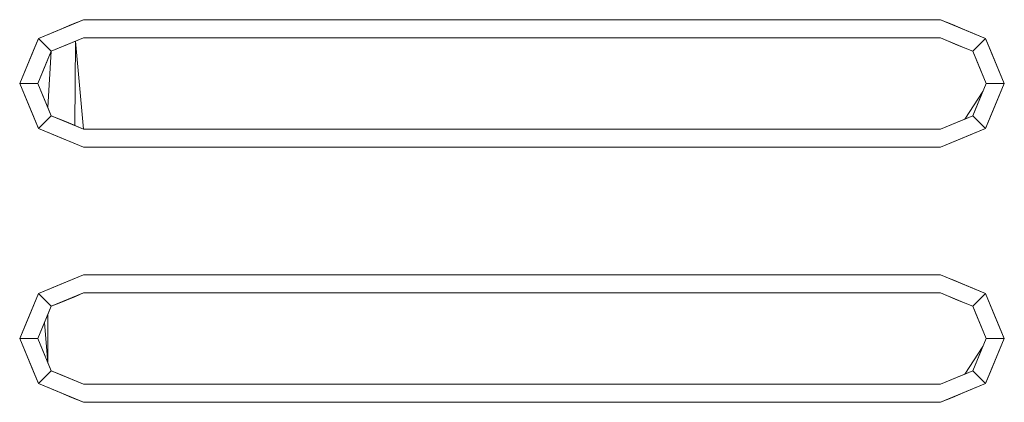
# Model space of a CAD drawing. Header units: millimetres. Extents: x 2 to 902, y -447 to 199.
# Tile 657 of 1056: x 21.654 to 22.194, y 166.891 to 167.101. Entities that reach past the tile are written whole.
import ezdxf

# ---------------------------------------------------------------- set-up
doc = ezdxf.new("R2010")
doc.units = ezdxf.units.MM
doc.header["$MEASUREMENT"] = 0
doc.layers.add('IFC-Elemento construtivo genérico-Contorno', color=253, linetype='Continuous', lineweight=5)

msp = doc.modelspace()

# ---------------------------------------------------------------- linework, layer by layer
at = {"layer": 'IFC-Elemento construtivo genérico-Contorno', "color": 7, "lineweight": 5}
for p, q in [((21.66388, 167.09116), (21.68863, 167.10141)), ((21.67007, 167.09371), (21.68863, 167.10141)), ((21.67626, 167.09628), (21.68863, 167.10141)), ((21.67626, 167.09628), (21.68206, 167.09869)), ((21.67626, 167.09628), (21.68206, 167.09869)), ((21.68206, 167.09869), (21.68863, 167.10141)), ((21.68206, 167.09869), (21.68863, 167.10141)), ((21.68863, 167.10141), (22.15863, 167.10141)), ((21.68863, 167.10141), (22.15863, 167.10141)), ((22.15863, 167.10141), (22.1652, 167.09869)), ((22.15863, 167.10141), (22.171, 167.09628)), ((22.15863, 167.10141), (22.18338, 167.09116)), ((22.15863, 167.10141), (22.171, 167.09628)), ((22.15863, 167.10141), (22.17719, 167.09371)), ((22.15863, 167.10141), (22.1652, 167.09869)), ((22.16498, 167.09877), (22.18338, 167.09116)), ((22.1652, 167.09869), (22.171, 167.09628)), ((21.66388, 167.09116), (21.67626, 167.09628)), ((21.66388, 167.09116), (21.67007, 167.09371)), ((21.66388, 167.09116), (21.67007, 167.09371)), ((21.67007, 167.09371), (21.67626, 167.09628)), ((22.171, 167.09628), (22.17719, 167.09371)), ((22.171, 167.09628), (22.18338, 167.09116)), ((22.17719, 167.09371), (22.18338, 167.09116)), ((22.17719, 167.09371), (22.18338, 167.09116)), ((21.65363, 167.06641), (21.66388, 167.09116)), ((21.65619, 167.07259), (21.66388, 167.09116)), ((21.65876, 167.07878), (21.66388, 167.09116)), ((21.66132, 167.08496), (21.66388, 167.09116)), ((21.66132, 167.08496), (21.66388, 167.09116)), ((21.66388, 167.09116), (21.67095, 167.08409)), ((21.66388, 167.09116), (21.67095, 167.08409)), ((21.67095, 167.08409), (21.68863, 167.09141)), ((21.67095, 167.08409), (21.68421, 167.08957)), ((21.67095, 167.08409), (21.67979, 167.08775)), ((21.67537, 167.08591), (21.68863, 167.09141)), ((21.67537, 167.08591), (21.68421, 167.08957)), ((21.67979, 167.08775), (21.68421, 167.08957)), ((21.68394, 167.04335), (21.68421, 167.08957)), ((21.68421, 167.08957), (21.68863, 167.09141)), ((21.68421, 167.08957), (21.68863, 167.09141)), ((21.68421, 167.08957), (21.68863, 167.04141)), ((21.68863, 167.09141), (22.15863, 167.09141)), ((21.68863, 167.09141), (22.15863, 167.09141)), ((22.15863, 167.09141), (22.16802, 167.08751)), ((22.15863, 167.09141), (22.16333, 167.08946)), ((22.15863, 167.09141), (22.16333, 167.08946)), ((22.15863, 167.09141), (22.17217, 167.0858)), ((22.16333, 167.08946), (22.17217, 167.0858)), ((22.16333, 167.08946), (22.16802, 167.08751)), ((22.16333, 167.08946), (22.16802, 167.08751)), ((22.16802, 167.08751), (22.17631, 167.08409)), ((22.16802, 167.08751), (22.17217, 167.0858)), ((22.17631, 167.08409), (22.18338, 167.09116)), ((22.17631, 167.08409), (22.18338, 167.09116)), ((22.18338, 167.09116), (22.18594, 167.08496)), ((22.18338, 167.09116), (22.19363, 167.06641)), ((22.18338, 167.09116), (22.1885, 167.07878)), ((22.18338, 167.09116), (22.19107, 167.07259)), ((22.18338, 167.09116), (22.18594, 167.08496)), ((21.65363, 167.06641), (21.66132, 167.08496)), ((21.65876, 167.07878), (21.66132, 167.08496)), ((21.66363, 167.06641), (21.67095, 167.08409)), ((21.66546, 167.07082), (21.67095, 167.08409)), ((21.66729, 167.07525), (21.67095, 167.08409)), ((21.66912, 167.05315), (21.67095, 167.08409)), ((21.66912, 167.07966), (21.67095, 167.08409)), ((21.67095, 167.08409), (21.67537, 167.08591)), ((21.67095, 167.08409), (21.67537, 167.08591)), ((22.17217, 167.0858), (22.17631, 167.08409)), ((22.17217, 167.0858), (22.17631, 167.08409)), ((22.17631, 167.08409), (22.18363, 167.06641)), ((22.17631, 167.08409), (22.17997, 167.07525)), ((22.17631, 167.08409), (22.17814, 167.07966)), ((22.17631, 167.08409), (22.17997, 167.07525)), ((22.17631, 167.08409), (22.17814, 167.07966)), ((22.17631, 167.08409), (22.1818, 167.07082)), ((22.17631, 167.08409), (22.18363, 167.06641)), ((22.18594, 167.08496), (22.1885, 167.07878)), ((22.18594, 167.08496), (22.19363, 167.06641)), ((22.18594, 167.08496), (22.1885, 167.07878)), ((21.65363, 167.06641), (21.65876, 167.07878)), ((21.65619, 167.07259), (21.65876, 167.07878)), ((21.66363, 167.06641), (21.66912, 167.07966)), ((22.17814, 167.07966), (22.17997, 167.07525)), ((22.17814, 167.07966), (22.18363, 167.06641)), ((22.1885, 167.07878), (22.19107, 167.07259)), ((22.1885, 167.07878), (22.19363, 167.06641)), ((21.65363, 167.06641), (21.65619, 167.07259)), ((21.65363, 167.06641), (21.65619, 167.07259)), ((21.66363, 167.06641), (21.66729, 167.07525)), ((21.66363, 167.06641), (21.66546, 167.07082)), ((22.17997, 167.07525), (22.18363, 167.06641)), ((22.17997, 167.07525), (22.1818, 167.07082)), ((22.17997, 167.07525), (22.18363, 167.06641)), ((22.1818, 167.07082), (22.18363, 167.06641)), ((22.1818, 167.07082), (22.18363, 167.06641)), ((22.19107, 167.07259), (22.19363, 167.06641)), ((22.19107, 167.07259), (22.19363, 167.06641)), ((21.65363, 167.06641), (21.66363, 167.06641)), ((21.65363, 167.06641), (21.65619, 167.06022)), ((21.65363, 167.06641), (21.66363, 167.06641)), ((21.65363, 167.06641), (21.66388, 167.04165)), ((21.65363, 167.06641), (21.65619, 167.06022)), ((21.65363, 167.06641), (21.66132, 167.04785)), ((21.66363, 167.06641), (21.66546, 167.06199)), ((21.66363, 167.06641), (21.66729, 167.05757)), ((21.66363, 167.06641), (21.67095, 167.04872)), ((21.66363, 167.06641), (21.66729, 167.05757)), ((21.66363, 167.06641), (21.66546, 167.06199)), ((22.17631, 167.04872), (22.18363, 167.06641)), ((22.17997, 167.05757), (22.18363, 167.06641)), ((22.17997, 167.05757), (22.18363, 167.06641)), ((22.1818, 167.06199), (22.18363, 167.06641)), ((22.1818, 167.06199), (22.18363, 167.06641)), ((22.18338, 167.04165), (22.19363, 167.06641)), ((22.18363, 167.06641), (22.19363, 167.06641)), ((22.18363, 167.06641), (22.19363, 167.06641)), ((22.18594, 167.04785), (22.19363, 167.06641)), ((22.1885, 167.05403), (22.19363, 167.06641)), ((22.19107, 167.06022), (22.19363, 167.06641)), ((21.65619, 167.06022), (21.65876, 167.05403)), ((21.65619, 167.06022), (21.65876, 167.05403)), ((21.66546, 167.06199), (21.66729, 167.05757)), ((21.66546, 167.06199), (21.67095, 167.04872)), ((22.17189, 167.0469), (22.1818, 167.06199)), ((22.17631, 167.04872), (22.1818, 167.06199)), ((22.17997, 167.05757), (22.1818, 167.06199)), ((22.1885, 167.05403), (22.19107, 167.06022)), ((21.66729, 167.05757), (21.67095, 167.04872)), ((21.66729, 167.05757), (21.66912, 167.05315)), ((22.17631, 167.04872), (22.17997, 167.05757)), ((22.17814, 167.05315), (22.17997, 167.05757)), ((21.65876, 167.05403), (21.66132, 167.04785)), ((21.65876, 167.05403), (21.66388, 167.04165)), ((21.66912, 167.05315), (21.67095, 167.04872)), ((22.17631, 167.04872), (22.17814, 167.05315)), ((22.18338, 167.04165), (22.1885, 167.05403)), ((22.18594, 167.04785), (22.1885, 167.05403)), ((21.66132, 167.04785), (21.66388, 167.04165)), ((21.66132, 167.04785), (21.66388, 167.04165)), ((21.66388, 167.04165), (21.67095, 167.04872)), ((21.66388, 167.04165), (21.67095, 167.04872)), ((21.67095, 167.04872), (21.67509, 167.04702)), ((21.67095, 167.04872), (21.68863, 167.04141)), ((21.67095, 167.04872), (21.67509, 167.04702)), ((21.67509, 167.04702), (21.68394, 167.04335)), ((21.67509, 167.04702), (21.67924, 167.0453)), ((21.67509, 167.04702), (21.68863, 167.04141)), ((21.67509, 167.04702), (21.67924, 167.0453)), ((21.67924, 167.0453), (21.68394, 167.04335)), ((21.67924, 167.0453), (21.68863, 167.04141)), ((22.15863, 167.04141), (22.17631, 167.04872)), ((22.15863, 167.04141), (22.16747, 167.04507)), ((22.15863, 167.04141), (22.16747, 167.04507)), ((22.16305, 167.04324), (22.17631, 167.04872)), ((22.16305, 167.04324), (22.17189, 167.0469)), ((22.16747, 167.04507), (22.17631, 167.04872)), ((22.16747, 167.04507), (22.17189, 167.0469)), ((22.16747, 167.04507), (22.17189, 167.0469)), ((22.17189, 167.0469), (22.17631, 167.04872)), ((22.17631, 167.04872), (22.18338, 167.04165)), ((22.17631, 167.04872), (22.18338, 167.04165)), ((22.18338, 167.04165), (22.18594, 167.04785)), ((22.18338, 167.04165), (22.18594, 167.04785)), ((21.66388, 167.04165), (21.67007, 167.0391)), ((21.66388, 167.04165), (21.67626, 167.03653)), ((21.66388, 167.04165), (21.67007, 167.0391)), ((21.66388, 167.04165), (21.68863, 167.03141)), ((21.67007, 167.0391), (21.67626, 167.03653)), ((21.67007, 167.0391), (21.68863, 167.03141)), ((21.68394, 167.04335), (21.68863, 167.04141)), ((21.68863, 167.04141), (22.15863, 167.04141)), ((21.68863, 167.04141), (22.15863, 167.04141)), ((22.15863, 167.04141), (22.16305, 167.04324)), ((22.15863, 167.04141), (22.16305, 167.04324)), ((22.15863, 167.03141), (22.18338, 167.04165)), ((22.15863, 167.03141), (22.17719, 167.0391)), ((22.171, 167.03653), (22.18338, 167.04165)), ((22.171, 167.03653), (22.17719, 167.0391)), ((22.17719, 167.0391), (22.18338, 167.04165)), ((22.17719, 167.0391), (22.18338, 167.04165)), ((21.67626, 167.03653), (21.68206, 167.03413)), ((21.67626, 167.03653), (21.68206, 167.03413)), ((21.68206, 167.03413), (21.68863, 167.03141)), ((21.68206, 167.03413), (21.68863, 167.03141)), ((22.15863, 167.03141), (22.171, 167.03653)), ((22.15863, 167.03141), (22.1652, 167.03413)), ((22.15863, 167.03141), (22.1652, 167.03413)), ((22.1652, 167.03413), (22.171, 167.03653)), ((22.1652, 167.03413), (22.171, 167.03653)), ((21.68863, 167.03141), (22.15863, 167.03141)), ((21.68863, 167.03141), (22.15863, 167.03141)), ((21.66388, 166.95116), (21.68863, 166.96141)), ((21.67007, 166.95371), (21.68863, 166.96141)), ((21.67626, 166.95628), (21.68863, 166.96141)), ((21.67626, 166.95628), (21.68206, 166.95869)), ((21.67626, 166.95628), (21.68206, 166.95869)), ((21.68206, 166.95869), (21.68863, 166.96141)), ((21.68206, 166.95869), (21.68863, 166.96141)), ((21.68863, 166.96141), (22.15863, 166.96141)), ((21.68863, 166.96141), (22.15863, 166.96141)), ((22.15863, 166.96141), (22.1652, 166.95869)), ((22.15863, 166.96141), (22.18338, 166.95116)), ((22.15863, 166.96141), (22.171, 166.95628)), ((22.15863, 166.96141), (22.17719, 166.95371)), ((22.15863, 166.96141), (22.1652, 166.95869)), ((22.16498, 166.95877), (22.18338, 166.95116)), ((22.1652, 166.95869), (22.171, 166.95628)), ((21.66388, 166.95116), (21.67626, 166.95628)), ((21.66388, 166.95116), (21.67007, 166.95371)), ((21.66388, 166.95116), (21.67007, 166.95371)), ((21.67007, 166.95371), (21.67626, 166.95628)), ((22.171, 166.95628), (22.17719, 166.95371)), ((22.171, 166.95628), (22.18338, 166.95116)), ((22.17719, 166.95371), (22.18338, 166.95116)), ((22.17719, 166.95371), (22.18338, 166.95116)), ((21.65363, 166.92641), (21.66388, 166.95116)), ((21.65619, 166.93259), (21.66388, 166.95116)), ((21.65876, 166.93878), (21.66388, 166.95116)), ((21.66132, 166.94496), (21.66388, 166.95116)), ((21.66132, 166.94496), (21.66388, 166.95116)), ((21.66388, 166.95116), (21.67095, 166.94409)), ((21.66388, 166.95116), (21.67095, 166.94409)), ((21.67095, 166.94409), (21.68863, 166.95141)), ((21.67095, 166.94409), (21.68421, 166.94957)), ((21.67095, 166.94409), (21.67979, 166.94775)), ((21.67537, 166.94591), (21.68863, 166.95141)), ((21.67537, 166.94591), (21.68421, 166.94957)), ((21.67979, 166.94775), (21.68421, 166.94957)), ((21.68421, 166.94957), (21.68863, 166.95141)), ((21.68421, 166.94957), (21.68863, 166.95141)), ((21.68863, 166.95141), (22.15863, 166.95141)), ((21.68863, 166.95141), (22.15863, 166.95141)), ((22.15863, 166.95141), (22.16802, 166.94751)), ((22.15863, 166.95141), (22.16333, 166.94946)), ((22.15863, 166.95141), (22.16333, 166.94946)), ((22.15863, 166.95141), (22.17217, 166.9458)), ((22.16333, 166.94946), (22.16802, 166.94751)), ((22.16333, 166.94946), (22.16802, 166.94751)), ((22.16802, 166.94751), (22.17217, 166.9458)), ((22.16802, 166.94751), (22.17631, 166.94409)), ((22.16802, 166.94751), (22.17217, 166.9458)), ((22.17631, 166.94409), (22.18338, 166.95116)), ((22.17631, 166.94409), (22.18338, 166.95116)), ((22.18338, 166.95116), (22.18594, 166.94496)), ((22.18338, 166.95116), (22.19363, 166.92641)), ((22.18338, 166.95116), (22.1885, 166.93878)), ((22.18338, 166.95116), (22.19107, 166.93259)), ((22.18338, 166.95116), (22.18594, 166.94496)), ((21.65363, 166.92641), (21.66132, 166.94496)), ((21.65876, 166.93878), (21.66132, 166.94496)), ((21.66363, 166.92641), (21.67095, 166.94409)), ((21.66546, 166.93082), (21.67095, 166.94409)), ((21.66729, 166.93525), (21.67095, 166.94409)), ((21.66912, 166.93966), (21.67095, 166.94409)), ((21.66912, 166.93966), (21.67095, 166.94409)), ((21.67095, 166.94409), (21.67537, 166.94591)), ((21.67095, 166.94409), (21.67537, 166.94591)), ((22.17217, 166.9458), (22.17631, 166.94409)), ((22.17217, 166.9458), (22.17631, 166.94409)), ((22.17631, 166.94409), (22.18363, 166.92641)), ((22.17631, 166.94409), (22.17997, 166.93525)), ((22.17631, 166.94409), (22.17814, 166.93966)), ((22.17631, 166.94409), (22.17997, 166.93525)), ((22.17631, 166.94409), (22.17814, 166.93966)), ((22.17631, 166.94409), (22.1818, 166.93082)), ((22.17631, 166.94409), (22.18363, 166.92641)), ((22.18594, 166.94496), (22.1885, 166.93878)), ((22.18594, 166.94496), (22.19363, 166.92641)), ((22.18594, 166.94496), (22.1885, 166.93878)), ((21.65363, 166.92641), (21.65876, 166.93878)), ((21.65619, 166.93259), (21.65876, 166.93878)), ((21.66363, 166.92641), (21.66912, 166.93966)), ((21.66912, 166.91315), (21.66912, 166.93967)), ((22.17814, 166.93966), (22.17997, 166.93525)), ((22.17814, 166.93966), (22.18363, 166.92641)), ((22.1885, 166.93878), (22.19107, 166.93259)), ((22.1885, 166.93878), (22.19363, 166.92641)), ((21.65363, 166.92641), (21.65619, 166.93259)), ((21.65363, 166.92641), (21.65619, 166.93259)), ((21.66363, 166.92641), (21.66729, 166.93525)), ((21.66363, 166.92641), (21.66546, 166.93082)), ((21.66363, 166.92641), (21.66546, 166.93082)), ((21.66546, 166.93082), (21.66729, 166.93525)), ((21.66729, 166.93525), (21.66912, 166.91315)), ((22.17997, 166.93525), (22.18363, 166.92641)), ((22.17997, 166.93525), (22.1818, 166.93082)), ((22.17997, 166.93525), (22.18363, 166.92641)), ((22.1818, 166.93082), (22.18363, 166.92641)), ((22.1818, 166.93082), (22.18363, 166.92641)), ((22.19107, 166.93259), (22.19363, 166.92641)), ((22.19107, 166.93259), (22.19363, 166.92641)), ((21.65363, 166.92641), (21.66363, 166.92641)), ((21.65363, 166.92641), (21.65619, 166.92022)), ((21.65363, 166.92641), (21.66363, 166.92641)), ((21.65363, 166.92641), (21.66388, 166.90165)), ((21.65363, 166.92641), (21.65619, 166.92022)), ((21.65363, 166.92641), (21.66132, 166.90785)), ((21.66363, 166.92641), (21.66729, 166.91757)), ((21.66363, 166.92641), (21.66546, 166.92199)), ((21.66363, 166.92641), (21.67095, 166.90872)), ((21.66363, 166.92641), (21.66729, 166.91757)), ((21.66363, 166.92641), (21.66546, 166.92199)), ((22.17631, 166.90872), (22.18363, 166.92641)), ((22.17997, 166.91757), (22.18363, 166.92641)), ((22.1818, 166.92199), (22.18363, 166.92641)), ((22.1818, 166.92199), (22.18363, 166.92641)), ((22.18338, 166.90165), (22.19363, 166.92641)), ((22.18363, 166.92641), (22.19363, 166.92641)), ((22.18363, 166.92641), (22.19363, 166.92641)), ((22.18594, 166.90785), (22.19363, 166.92641)), ((22.1885, 166.91403), (22.19363, 166.92641)), ((22.19107, 166.92022), (22.19363, 166.92641)), ((21.65619, 166.92022), (21.65876, 166.91403)), ((21.65619, 166.92022), (21.65876, 166.91403)), ((21.66546, 166.92199), (21.66729, 166.91757)), ((21.66546, 166.92199), (21.67095, 166.90872)), ((22.17189, 166.9069), (22.1818, 166.92199)), ((22.17631, 166.90872), (22.1818, 166.92199)), ((22.17814, 166.91315), (22.1818, 166.92199)), ((22.17997, 166.91757), (22.1818, 166.92199)), ((22.1885, 166.91403), (22.19107, 166.92022)), ((21.65876, 166.91403), (21.66132, 166.90785)), ((21.65876, 166.91403), (21.66388, 166.90165)), ((21.66729, 166.91757), (21.67095, 166.90872)), ((21.66729, 166.91757), (21.66912, 166.91315)), ((22.17814, 166.91315), (22.17997, 166.91757)), ((22.17814, 166.91315), (22.17997, 166.91757)), ((22.18338, 166.90165), (22.1885, 166.91403)), ((22.18594, 166.90785), (22.1885, 166.91403)), ((21.66388, 166.90165), (21.67095, 166.90872)), ((21.66388, 166.90165), (21.67095, 166.90872)), ((21.66912, 166.91315), (21.67095, 166.90872)), ((21.67095, 166.90872), (21.67924, 166.9053)), ((21.67095, 166.90872), (21.67509, 166.90702)), ((21.67095, 166.90872), (21.68863, 166.90141)), ((21.67095, 166.90872), (21.67509, 166.90702)), ((22.15863, 166.90141), (22.17631, 166.90872)), ((22.16305, 166.90324), (22.17631, 166.90872)), ((22.16747, 166.90507), (22.17631, 166.90872)), ((22.17189, 166.9069), (22.17631, 166.90872)), ((22.17631, 166.90872), (22.17814, 166.91315)), ((22.17631, 166.90872), (22.17814, 166.91315)), ((22.17631, 166.90872), (22.18338, 166.90165)), ((22.17631, 166.90872), (22.18338, 166.90165)), ((21.66132, 166.90785), (21.66388, 166.90165)), ((21.66132, 166.90785), (21.66388, 166.90165)), ((21.67509, 166.90702), (21.67924, 166.9053)), ((21.67509, 166.90702), (21.68863, 166.90141)), ((21.67509, 166.90702), (21.67924, 166.9053)), ((21.67924, 166.9053), (21.68394, 166.90335)), ((21.67924, 166.9053), (21.68863, 166.90141)), ((21.68394, 166.90335), (21.68863, 166.90141)), ((22.15863, 166.90141), (22.16747, 166.90507)), ((22.15863, 166.90141), (22.16747, 166.90507)), ((22.15863, 166.90141), (22.16305, 166.90324)), ((22.15863, 166.90141), (22.16305, 166.90324)), ((22.16305, 166.90324), (22.17189, 166.9069)), ((22.16747, 166.90507), (22.17189, 166.9069)), ((22.16747, 166.90507), (22.17189, 166.9069)), ((22.18338, 166.90165), (22.18594, 166.90785)), ((22.18338, 166.90165), (22.18594, 166.90785)), ((21.66388, 166.90165), (21.67007, 166.8991)), ((21.66388, 166.90165), (21.67626, 166.89653)), ((21.66388, 166.90165), (21.67007, 166.8991)), ((21.66388, 166.90165), (21.68863, 166.89141)), ((21.67007, 166.8991), (21.67626, 166.89653)), ((21.67007, 166.8991), (21.68863, 166.89141)), ((21.68863, 166.90141), (22.15863, 166.90141)), ((21.68863, 166.90141), (22.15863, 166.90141)), ((22.15863, 166.89141), (22.18338, 166.90165)), ((22.15863, 166.89141), (22.17719, 166.8991)), ((22.171, 166.89653), (22.18338, 166.90165)), ((22.171, 166.89653), (22.17719, 166.8991)), ((22.17719, 166.8991), (22.18338, 166.90165)), ((22.17719, 166.8991), (22.18338, 166.90165)), ((21.67626, 166.89653), (21.68206, 166.89413)), ((21.67626, 166.89653), (21.68206, 166.89413)), ((21.68206, 166.89413), (21.68863, 166.89141)), ((21.68206, 166.89413), (21.68863, 166.89141)), ((22.15863, 166.89141), (22.171, 166.89653)), ((22.15863, 166.89141), (22.1652, 166.89413)), ((22.15863, 166.89141), (22.1652, 166.89413)), ((22.1652, 166.89413), (22.171, 166.89653)), ((22.1652, 166.89413), (22.171, 166.89653)), ((21.68863, 166.89141), (22.15863, 166.89141)), ((21.68863, 166.89141), (22.15863, 166.89141))]:
    msp.add_line(p, q, dxfattribs=at)

doc.saveas('drawing.dxf')
